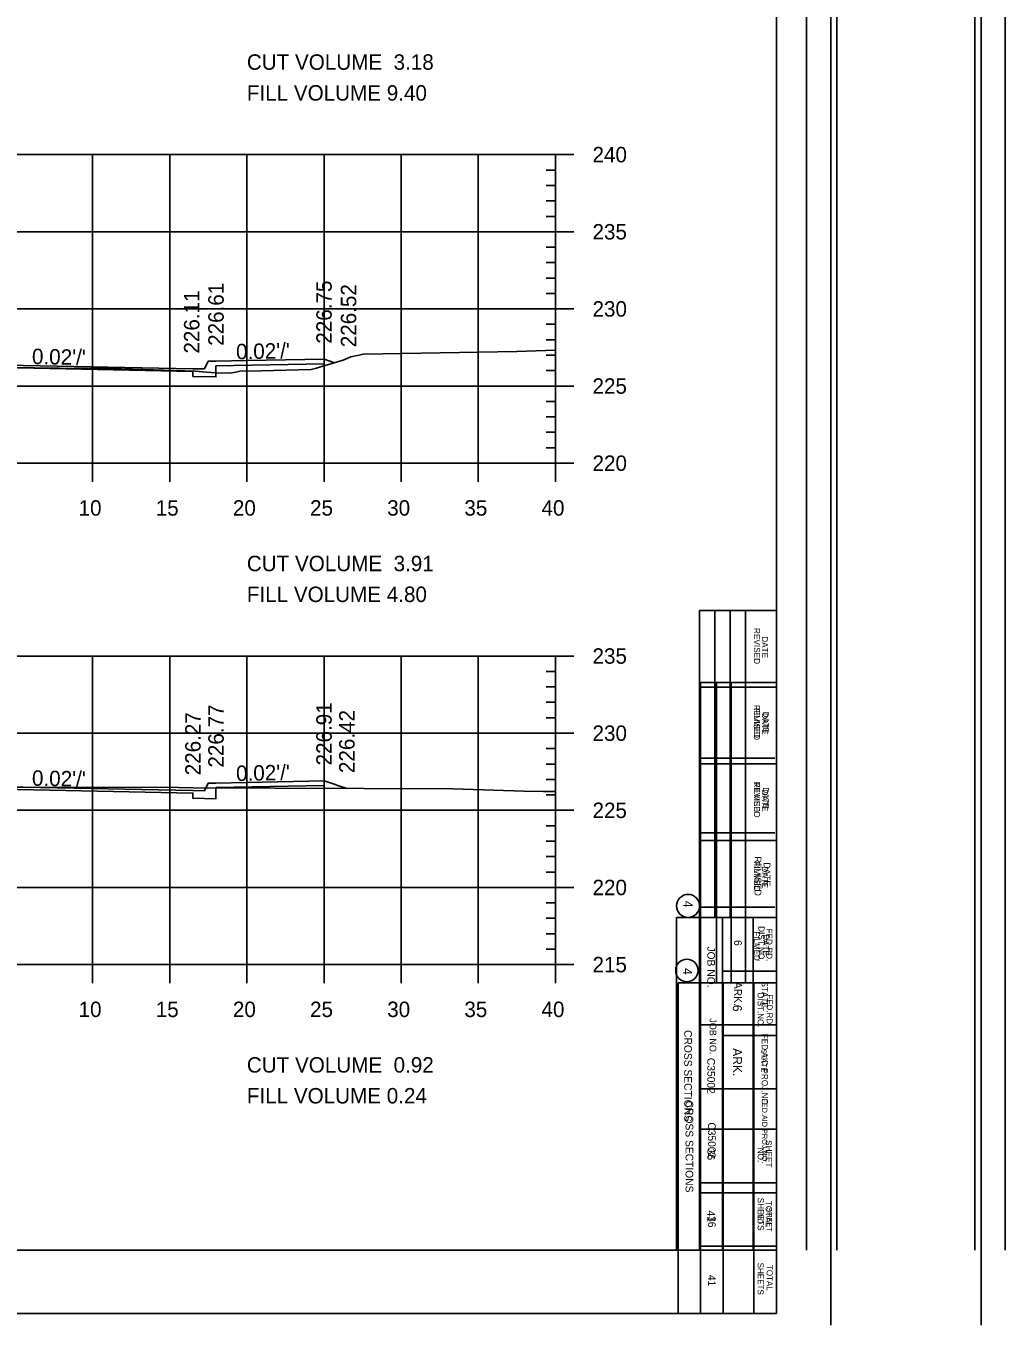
# Model space of a CAD drawing. Extents: x 1367903 to 1373764, y 376865 to 382130.
# Drawn here: x 1372469.4 to 1372596.3, y 377279.1 to 377447.5 of the extents above; entities that cross this region are included whole.
import ezdxf

# ---------------------------------------------------------------- set-up
doc = ezdxf.new("R2010")
doc.units = 0
for name, color, linetype in [('R_Axis', 7, 'Continuous'), ('R_Axis Annot', 7, 'Continuous'), ('R_Border', 7, 'Continuous'), ('R_Border Notes', 7, 'Continuous'), ('R_Border PE', 7, 'Continuous'), ('R_Exist Surface', 7, 'Continuous'), ('R_Fin Surface', 7, 'Continuous'), ('R_Fin Surface Annot', 7, 'Continuous'), ('R_Grid', 7, 'Continuous')]:
    doc.layers.add(name, color=color, linetype=linetype)

msp = doc.modelspace()

# ---------------------------------------------------------------- linework, layer by layer
for points in [[(1372422.04, 377404.05), (1372422.04, 377403.38), (1372422.04, 377403.38), (1372422.04, 377402.02), (1372425.04, 377402.08), (1372425.04, 377402.74), (1372458.04, 377403.4), (1372491.04, 377402.74), (1372491.04, 377402.08), (1372494.04, 377402.02), (1372494.04, 377403.46), (1372508.04, 377403.74), (1372508.04, 377404.33)], [(1372422.04, 377349.38), (1372422.04, 377348.71), (1372422.04, 377348.71), (1372422.04, 377347.35), (1372425.04, 377347.41), (1372425.04, 377348.08), (1372458.04, 377348.74), (1372491.04, 377348.08), (1372491.04, 377347.41), (1372494.04, 377347.35), (1372494.04, 377348.79), (1372508.04, 377349.07), (1372508.04, 377349.66)]]:
    msp.add_lwpolyline(points)
at = {"layer": 'R_Axis'}
for p, q in [((1372540.44, 377430.84), (1372535.64, 377430.84)), ((1372538.04, 377390.84), (1372538.04, 377430.84)), ((1372538.04, 377428.84), (1372536.84, 377428.84)), ((1372538.04, 377426.84), (1372536.84, 377426.84)), ((1372538.04, 377424.84), (1372536.84, 377424.84)), ((1372538.04, 377422.84), (1372536.84, 377422.84)), ((1372540.44, 377420.84), (1372535.64, 377420.84)), ((1372538.04, 377418.84), (1372536.84, 377418.84)), ((1372538.04, 377416.84), (1372536.84, 377416.84)), ((1372538.04, 377414.84), (1372536.84, 377414.84)), ((1372538.04, 377412.84), (1372536.84, 377412.84)), ((1372540.44, 377410.84), (1372535.64, 377410.84)), ((1372538.04, 377408.84), (1372536.84, 377408.84)), ((1372538.04, 377406.84), (1372536.84, 377406.84)), ((1372538.04, 377404.84), (1372536.84, 377404.84)), ((1372538.04, 377402.84), (1372536.84, 377402.84)), ((1372540.44, 377400.84), (1372535.64, 377400.84)), ((1372538.04, 377398.84), (1372536.84, 377398.84)), ((1372538.04, 377396.84), (1372536.84, 377396.84)), ((1372538.04, 377394.84), (1372536.84, 377394.84)), ((1372478.04, 377388.44), (1372478.04, 377393.24)), ((1372488.04, 377388.44), (1372488.04, 377393.24)), ((1372498.04, 377388.44), (1372498.04, 377393.24)), ((1372508.04, 377388.44), (1372508.04, 377393.24)), ((1372518.04, 377388.44), (1372518.04, 377393.24)), ((1372528.04, 377388.44), (1372528.04, 377393.24)), ((1372538.04, 377392.84), (1372536.84, 377392.84)), ((1372538.04, 377388.44), (1372538.04, 377393.24)), ((1372378.04, 377390.84), (1372538.04, 377390.84)), ((1372540.44, 377390.84), (1372535.64, 377390.84)), ((1372540.44, 377365.84), (1372535.64, 377365.84)), ((1372538.04, 377325.84), (1372538.04, 377365.84)), ((1372538.04, 377363.84), (1372536.84, 377363.84)), ((1372538.04, 377361.84), (1372536.84, 377361.84)), ((1372538.04, 377359.84), (1372536.84, 377359.84)), ((1372538.04, 377357.84), (1372536.84, 377357.84)), ((1372540.44, 377355.84), (1372535.64, 377355.84)), ((1372538.04, 377353.84), (1372536.84, 377353.84)), ((1372538.04, 377351.84), (1372536.84, 377351.84)), ((1372538.04, 377349.84), (1372536.84, 377349.84)), ((1372538.04, 377347.84), (1372536.84, 377347.84)), ((1372540.44, 377345.84), (1372535.64, 377345.84)), ((1372538.04, 377343.84), (1372536.84, 377343.84)), ((1372538.04, 377341.84), (1372536.84, 377341.84)), ((1372538.04, 377339.84), (1372536.84, 377339.84)), ((1372538.04, 377337.84), (1372536.84, 377337.84)), ((1372540.44, 377335.84), (1372535.64, 377335.84)), ((1372538.04, 377333.84), (1372536.84, 377333.84)), ((1372538.04, 377331.84), (1372536.84, 377331.84)), ((1372538.04, 377329.84), (1372536.84, 377329.84)), ((1372478.04, 377323.44), (1372478.04, 377328.24)), ((1372488.04, 377323.44), (1372488.04, 377328.24)), ((1372498.04, 377323.44), (1372498.04, 377328.24)), ((1372508.04, 377323.44), (1372508.04, 377328.24)), ((1372518.04, 377323.44), (1372518.04, 377328.24)), ((1372528.04, 377323.44), (1372528.04, 377328.24)), ((1372538.04, 377323.44), (1372538.04, 377328.24)), ((1372538.04, 377327.84), (1372536.84, 377327.84)), ((1372378.04, 377325.84), (1372538.04, 377325.84)), ((1372540.44, 377325.84), (1372535.64, 377325.84))]:
    msp.add_line(p, q, dxfattribs=at)
at = {"layer": 'R_Border'}
for p, q in [((1372573.71, 377620.35), (1372573.71, 377279.12)), ((1372593.2, 377620.35), (1372593.2, 377279.12)), ((1372566.67, 377280.59), (1372566.67, 377611.47)), ((1372566.67, 377446.03), (1372566.67, 377446.03)), ((1372556.85, 377280.59), (1372556.85, 377362.43)), ((1372556.85, 377362.43), (1372566.67, 377362.43)), ((1372556.85, 377362.43), (1372558.89, 377362.43)), ((1372558.89, 377362.43), (1372558.89, 377323.46)), ((1372560.83, 377362.43), (1372560.83, 377323.46)), ((1372562.69, 377362.43), (1372562.69, 377323.46)), ((1372556.85, 377352.62), (1372566.47, 377352.62)), ((1372556.85, 377342.9), (1372566.47, 377342.9)), ((1372556.85, 377333.27), (1372566.47, 377333.27)), ((1372566.67, 377323.46), (1372553.94, 377323.46)), ((1372553.94, 377323.46), (1372553.94, 377280.59)), ((1372559.77, 377280.59), (1372559.77, 377323.46)), ((1372563.75, 377280.59), (1372563.75, 377323.46)), ((1372566.67, 377316.65), (1372559.77, 377316.65)), ((1372566.67, 377309.75), (1372556.85, 377309.75)), ((1372566.67, 377296.24), (1372556.85, 377296.24)), ((1372566.67, 377289.33), (1372556.85, 377289.33)), ((1372362.34, 377280.59), (1372566.67, 377280.59))]:
    msp.add_line(p, q, dxfattribs=at)
msp.add_circle((1372555.08, 377325.07), 1.46, dxfattribs=at)
at = {"layer": 'R_Border PE'}
for p, q in [((1372570.59, 377288.8), (1372570.59, 377610.76)), ((1372574.51, 377288.8), (1372574.51, 377610.76)), ((1372592.39, 377610.76), (1372592.39, 377288.8)), ((1372596.31, 377610.76), (1372596.31, 377288.8)), ((1372566.67, 377603.25), (1372566.67, 377288.8)), ((1372556.72, 377371.74), (1372556.72, 377288.8)), ((1372566.67, 377371.74), (1372556.72, 377371.74)), ((1372558.71, 377371.74), (1372558.71, 377331.96)), ((1372560.7, 377371.74), (1372560.7, 377331.96)), ((1372562.69, 377371.74), (1372562.69, 377331.96)), ((1372566.67, 377361.8), (1372556.72, 377361.8)), ((1372566.67, 377351.85), (1372556.72, 377351.85)), ((1372566.67, 377341.91), (1372556.72, 377341.91)), ((1372566.67, 377331.96), (1372553.74, 377331.96)), ((1372553.74, 377331.96), (1372553.74, 377288.8)), ((1372559.7, 377331.96), (1372559.7, 377288.8)), ((1372563.68, 377331.96), (1372563.68, 377288.8)), ((1372559.77, 377325), (1372566.67, 377325)), ((1372556.85, 377318.04), (1372566.67, 377318.04)), ((1372556.85, 377304.51), (1372566.67, 377304.51)), ((1372556.85, 377297.55), (1372566.67, 377297.55)), ((1372362.34, 377288.8), (1372566.67, 377288.8)), ((1372563.78, 377288.8), (1372563.78, 377288.8))]:
    msp.add_line(p, q, dxfattribs=at)
msp.add_circle((1372555.23, 377333.45), 1.49, dxfattribs=at)
at = {"layer": 'R_Exist Surface'}
for points in [[(1372457.19, 377403.34), (1372470.55, 377403.2), (1372476.96, 377403.12), (1372480.48, 377403.11), (1372491.39, 377402.78), (1372492.78, 377402.64), (1372494.04, 377402.55), (1372495.79, 377402.49), (1372496.62, 377402.65), (1372497.14, 377402.75), (1372499.9, 377402.83), (1372506.37, 377402.99), (1372507.07, 377403.15), (1372507.47, 377403.3), (1372510.54, 377404.21), (1372511.52, 377404.62), (1372513.14, 377404.98), (1372533.02, 377405.32), (1372538.04, 377405.47)], [(1372378.04, 377347.64), (1372378.78, 377347.64), (1372412.56, 377347.78), (1372419.33, 377348.07), (1372421.24, 377348.13), (1372423.41, 377348.07), (1372432.75, 377348.31), (1372447.45, 377348.61), (1372457.79, 377348.79), (1372467.68, 377348.79), (1372468.08, 377348.8), (1372488.35, 377348.82), (1372489.19, 377348.8), (1372492.99, 377348.73), (1372494.81, 377348.77), (1372498.58, 377348.74), (1372501.7, 377348.7), (1372524.76, 377348.63), (1372533.92, 377348.34), (1372536.48, 377348.29), (1372538.04, 377348.29)]]:
    msp.add_lwpolyline(points, dxfattribs=at)
at = {"layer": 'R_Fin Surface'}
for points in [[(1372417.16, 377402.42), (1372422.04, 377404.05), (1372423.04, 377404.05), (1372423.54, 377403.05), (1372425.04, 377403.08), (1372447.04, 377403.52), (1372458.04, 377403.74), (1372469.04, 377403.52), (1372491.04, 377403.08), (1372492.54, 377403.05), (1372493.04, 377404.05), (1372494.04, 377404.05), (1372498.04, 377404.13), (1372508.04, 377404.33), (1372509.4, 377403.87)], [(1372417.92, 377348.01), (1372422.04, 377349.38), (1372423.04, 377349.38), (1372423.54, 377348.38), (1372425.04, 377348.41), (1372447.04, 377348.85), (1372458.04, 377349.07), (1372469.04, 377348.85), (1372491.04, 377348.41), (1372492.54, 377348.38), (1372493.04, 377349.38), (1372494.04, 377349.38), (1372498.04, 377349.46), (1372508.04, 377349.66), (1372511, 377348.67)]]:
    msp.add_lwpolyline(points, dxfattribs=at)
at = {"layer": 'R_Grid'}
for p, q in [((1372378.04, 377430.84), (1372538.04, 377430.84)), ((1372478.04, 377390.84), (1372478.04, 377430.84)), ((1372488.04, 377390.84), (1372488.04, 377430.84)), ((1372498.04, 377390.84), (1372498.04, 377430.84)), ((1372508.04, 377390.84), (1372508.04, 377430.84)), ((1372518.04, 377390.84), (1372518.04, 377430.84)), ((1372528.04, 377390.84), (1372528.04, 377430.84)), ((1372538.04, 377390.84), (1372538.04, 377430.84)), ((1372378.04, 377420.84), (1372538.04, 377420.84)), ((1372378.04, 377410.84), (1372538.04, 377410.84)), ((1372378.04, 377400.84), (1372538.04, 377400.84)), ((1372378.04, 377390.84), (1372538.04, 377390.84)), ((1372378.04, 377365.84), (1372538.04, 377365.84)), ((1372478.04, 377325.84), (1372478.04, 377365.84)), ((1372488.04, 377325.84), (1372488.04, 377365.84)), ((1372498.04, 377325.84), (1372498.04, 377365.84)), ((1372508.04, 377325.84), (1372508.04, 377365.84)), ((1372518.04, 377325.84), (1372518.04, 377365.84)), ((1372528.04, 377325.84), (1372528.04, 377365.84)), ((1372538.04, 377325.84), (1372538.04, 377365.84)), ((1372378.04, 377355.84), (1372538.04, 377355.84)), ((1372378.04, 377345.84), (1372538.04, 377345.84)), ((1372378.04, 377335.84), (1372538.04, 377335.84)), ((1372378.04, 377325.84), (1372538.04, 377325.84))]:
    msp.add_line(p, q, dxfattribs=at)

# ---------------------------------------------------------------- texts
at = {"layer": 'R_Axis Annot'}
for s, p in [('CUT VOLUME  3.18', (1372498.04, 377441.84)), ('FILL VOLUME 9.40', (1372498.04, 377437.84)), ('240', (1372542.84, 377429.84)), ('235', (1372542.84, 377419.84)), ('230', (1372542.84, 377409.84)), ('225', (1372542.84, 377399.84)), ('220', (1372542.84, 377389.84)), ('10', (1372476.23, 377384.04)), ('15', (1372486.23, 377384.04)), ('20', (1372496.23, 377384.04)), ('25', (1372506.23, 377384.04)), ('30', (1372516.23, 377384.04)), ('35', (1372526.23, 377384.04)), ('40', (1372536.23, 377384.04)), ('CUT VOLUME  3.91', (1372498.04, 377376.84)), ('FILL VOLUME 4.80', (1372498.04, 377372.84)), ('235', (1372542.84, 377364.84)), ('230', (1372542.84, 377354.84)), ('225', (1372542.84, 377344.84)), ('220', (1372542.84, 377334.84)), ('215', (1372542.84, 377324.84)), ('10', (1372476.23, 377319.04)), ('15', (1372486.23, 377319.04)), ('20', (1372496.23, 377319.04)), ('25', (1372506.23, 377319.04)), ('30', (1372516.23, 377319.04)), ('35', (1372526.23, 377319.04)), ('40', (1372536.23, 377319.04)), ('CUT VOLUME  0.92', (1372498.04, 377311.84)), ('FILL VOLUME 0.24', (1372498.04, 377307.84))]:
    msp.add_text(s, height=2, dxfattribs=at).set_placement(p)
at = {"layer": 'R_Border'}
for s, height, p in [('REVISED', 0.778, (1372563.75, 377359.51)), ('DATE', 0.778, (1372564.92, 377358.64)), ('FILMED', 0.778, (1372563.75, 377349.41)), ('DATE', 0.778, (1372564.92, 377348.82)), ('REVISED', 0.875, (1372563.85, 377339.88)), ('DATE', 0.875, (1372565.02, 377339.1)), ('FILMED', 0.778, (1372563.75, 377330.16)), ('DATE', 0.778, (1372564.92, 377329.77)), ('4', 1.17, (1372554.56, 377325.4)), ('DIST.NO.', 0.778, (1372564.24, 377322.19)), ('FED.RD.', 0.778, (1372565.41, 377321.99)), ('6', 1.17, (1372561.03, 377320.63)), ('JOB NO.', 0.875, (1372558.02, 377318.88)), ('ARK.', 1.166, (1372561.03, 377315)), ('STATE', 0.681, (1372564.72, 377314.9)), ('FED.AID PROJ.NO.', 0.6805, (1372564.82, 377308.49)), ('NO.', 0.681, (1372564.24, 377293.61)), ('SHEET', 0.681, (1372565.41, 377294.39)), ('SHEETS', 0.778, (1372564.24, 377287.2)), ('TOTAL', 0.778, (1372565.41, 377286.91))]:
    msp.add_text(s, height=height, rotation=270, dxfattribs=at).set_placement(p)
at = {"layer": 'R_Border Notes'}
for s, height, p in [('CROSS SECTIONS', 0.9945, (1372554.9, 377308.2)), ('C35002', 0.995, (1372557.81, 377305.39)), ('36', 0.995, (1372557.82, 377293.24)), ('41', 0.995, (1372557.81, 377285.62))]:
    msp.add_text(s, height=height, rotation=270, dxfattribs=at).set_placement(p)
at = {"layer": 'R_Border PE'}
for s, height, p in [('REVISED', 0.796, (1372563.76, 377369.47)), ('DATE', 0.796, (1372564.79, 377368.41)), ('FILMED', 0.796, (1372563.76, 377359.12)), ('DATE', 0.796, (1372564.79, 377358.47)), ('REVISED', 0.796, (1372563.76, 377349.57)), ('DATE', 0.796, (1372564.79, 377348.52)), ('FILMED', 0.796, (1372563.76, 377339.23)), ('DATE', 0.796, (1372564.79, 377338.58)), ('4', 1.19, (1372554.63, 377334.12)), ('DIST.NO.', 0.796, (1372564.34, 377330.83)), ('FED.RD.', 0.796, (1372565.37, 377330.52)), ('JOB NO.', 0.995, (1372557.72, 377328.19)), ('6', 0.995, (1372561.2, 377329.02)), ('ARK.', 0.995, (1372561.2, 377323.6)), ('STATE', 0.796, (1372564.78, 377323.66)), ('CROSS SECTIONS', 0.9945, (1372554.73, 377317.35)), ('FED.AID PROJ.NO.', 0.7956, (1372564.78, 377316.88)), ('C35002', 0.995, (1372557.72, 377313.75)), ('SHEET', 0.796, (1372565.29, 377303.09)), ('36', 0.995, (1372557.72, 377301.97)), ('NO.', 0.796, (1372564.26, 377302.11)), ('SHEETS', 0.796, (1372564.26, 377295.62)), ('TOTAL', 0.796, (1372565.29, 377295.23)), ('41', 0.995, (1372557.72, 377293.96))]:
    msp.add_text(s, height=height, rotation=270, dxfattribs=at).set_placement(p)
at = {"layer": 'R_Fin Surface Annot'}
for s, rotation, p in [('226.61', 90, (1372495.04, 377406.05)), ('226.75', 90, (1372509.04, 377406.33)), ('226.11', 90, (1372491.89, 377405.05)), ('226.52', 90, (1372512.22, 377405.87)), ("0.02'/'", 358.854, (1372470.17, 377403.69)), ("0.02'/'", 1.1455, (1372496.66, 377404.3)), ('226.77', 90, (1372495.04, 377351.38)), ('226.91', 90, (1372509.04, 377351.66)), ('226.42', 90, (1372512, 377350.67)), ('226.27', 90, (1372492.05, 377350.38)), ("0.02'/'", 1.1458, (1372496.66, 377349.63)), ("0.02'/'", 358.8542, (1372470.17, 377349.03))]:
    msp.add_text(s, height=2, rotation=rotation, dxfattribs=at).set_placement(p)

doc.saveas('drawing.dxf')
